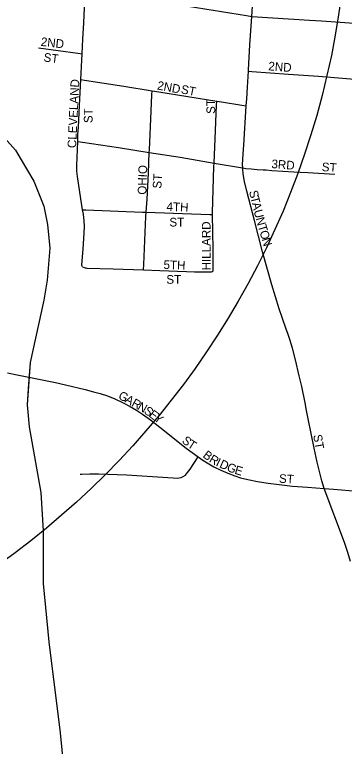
# Model space of a CAD drawing. Extents: x -87 to 2145, y -2128 to 440.
# Drawn here: x 305.73 to 315.23, y -574.03 to -552.95 of the extents above; entities that cross this region are included whole.
import ezdxf

# ---------------------------------------------------------------- set-up
doc = ezdxf.new("R2010")
doc.units = 0
for name, color, linetype in [('Default', 7, 'Continuous'), ('GM_X_City_Street', 7, 'Continuous'), ('GM_X_City_Street_Text', 7, 'Continuous'), ('GM_X_County_Road', 7, 'Continuous'), ('GM_X_Township', 7, 'Continuous')]:
    doc.layers.add(name, color=color, linetype=linetype)

msp = doc.modelspace()

# ---------------------------------------------------------------- linework, layer by layer
at = {"layer": 'Default'}
msp.add_circle((291.454, -549.312), 23.883, dxfattribs=at)
at = {"layer": 'GM_X_City_Street'}
for points in [[(312.56, -553), (312.674, -551.215), (312.718, -550.435)], [(307.677, -554.073), (307.696, -553.654), (307.722, -553.181), (307.744, -552.755), (307.778, -552.276)], [(309.981, -552.586), (310.246, -552.625), (312.408, -552.975), (312.56, -553)], [(312.464, -554.576), (312.466, -554.536), (312.508, -553.817), (312.56, -553)], [(312.56, -553), (314.222, -553.106), (314.566, -553.13), (316.302, -553.251)], [(306.417, -553.905), (307.554, -554.057), (307.677, -554.073)], [(307.639, -554.815), (307.668, -554.26), (307.677, -554.073)], [(312.404, -555.578), (312.417, -555.37), (312.442, -555.042), (312.464, -554.576)], [(312.464, -554.576), (312.563, -554.583), (313.615, -554.662), (314.479, -554.723), (316.099, -554.851), (316.176, -554.855)], [(307.549, -556.599), (307.557, -556.401), (307.569, -556.19), (307.599, -555.569), (307.639, -554.815)], [(307.639, -554.815), (307.741, -554.831), (308.875, -555.012), (309.691, -555.142)], [(309.611, -556.917), (309.613, -556.843), (309.661, -555.732), (309.685, -555.257), (309.691, -555.142)], [(309.691, -555.142), (309.885, -555.173), (311.554, -555.441)], [(311.476, -557.223), (311.511, -556.524), (311.549, -555.559), (311.554, -555.441)], [(311.554, -555.441), (311.689, -555.462), (312.273, -555.557), (312.404, -555.578)], [(312.299, -557.363), (312.297, -557.271), (312.316, -556.954), (312.334, -556.709), (312.404, -555.578)], [(307.691, -558.569), (307.606, -558.066), (307.538, -557.613), (307.524, -557.457), (307.521, -557.289), (307.549, -556.599)], [(307.549, -556.599), (307.685, -556.62), (308.72, -556.778), (309.611, -556.917)], [(309.522, -558.638), (309.546, -558.267), (309.588, -557.515), (309.611, -556.917)], [(309.611, -556.917), (310.499, -557.055), (311.476, -557.223)], [(311.429, -558.709), (311.427, -558.654), (311.471, -557.327), (311.476, -557.223)], [(311.476, -557.223), (312.293, -557.363), (312.299, -557.363)], [(312.299, -557.363), (312.388, -557.376), (312.542, -557.392), (312.713, -557.408), (312.886, -557.419), (312.973, -557.423), (313.139, -557.433), (313.771, -557.473), (313.95, -557.485), (314.174, -557.499), (314.949, -557.544)], [(313.595, -562.136), (313.553, -562.011), (313.439, -561.677), (313.346, -561.427), (313.143, -560.73), (312.867, -559.778), (312.642, -558.876), (312.423, -558.037), (312.355, -557.752), (312.314, -557.529), (312.3, -557.4), (312.299, -557.363)], [(307.688, -560.212), (307.676, -560.194), (307.671, -560.169), (307.702, -559.699), (307.735, -559.241), (307.741, -559.043), (307.734, -558.894), (307.712, -558.697), (307.691, -558.569)], [(307.691, -558.569), (307.785, -558.572), (309.418, -558.634), (309.522, -558.638)], [(309.447, -560.3), (309.453, -560.149), (309.514, -558.762), (309.522, -558.638)], [(309.522, -558.638), (311.351, -558.706), (311.429, -558.709)], [(311.421, -560.352), (311.432, -560.344), (311.444, -560.333), (311.449, -560.325), (311.452, -560.316), (311.452, -560.299), (311.452, -560.29), (311.452, -559.704), (311.429, -558.709)], [(307.688, -560.212), (307.708, -560.224), (307.736, -560.233), (307.762, -560.241), (307.783, -560.245), (307.807, -560.247), (308.571, -560.268), (309.447, -560.3)], [(309.447, -560.3), (309.916, -560.318), (310.685, -560.348), (310.91, -560.354), (311.309, -560.36), (311.35, -560.361), (311.377, -560.36), (311.402, -560.357), (311.421, -560.352)], [(314.649, -566.6), (314.581, -566.378), (314.447, -565.844), (314.354, -565.437), (314.181, -564.595), (314.133, -564.354), (314.096, -564.131), (313.998, -563.658), (313.928, -563.351), (313.819, -562.889), (313.731, -562.556), (313.652, -562.305), (313.595, -562.136)], [(306.625, -563.487), (306.906, -563.546), (307.194, -563.61), (307.767, -563.745), (308.007, -563.809), (308.193, -563.864), (308.405, -563.932), (308.613, -564.012), (308.842, -564.122), (309.058, -564.235), (309.241, -564.342), (309.418, -564.458), (309.644, -564.62), (309.917, -564.828), (310.669, -565.435), (311.022, -565.689)], [(310.523, -566.284), (310.59, -566.256), (310.653, -566.21), (310.684, -566.178), (310.713, -566.142), (310.783, -566.046), (311.022, -565.689)], [(311.022, -565.689), (311.153, -565.778), (311.281, -565.861), (311.472, -565.971), (311.671, -566.067), (311.87, -566.155), (312.073, -566.235), (312.238, -566.29), (312.45, -566.341), (312.722, -566.396), (313.037, -566.448), (313.351, -566.487), (313.737, -566.529), (314.162, -566.562), (314.649, -566.6)]]:
    msp.add_lwpolyline(points, dxfattribs=at)
at = {"layer": 'GM_X_County_Road'}
for points in [[(305.532, -563.269), (305.804, -563.322), (306.095, -563.38)], [(306.095, -563.38), (306.625, -563.487)], [(307.624, -566.187), (307.672, -566.183), (307.9, -566.176), (308.143, -566.173), (308.955, -566.205), (310.296, -566.294), (310.429, -566.296), (310.471, -566.293), (310.523, -566.284)], [(314.649, -566.6), (314.912, -566.619), (315.597, -566.678), (315.973, -566.71), (316.56, -566.763), (317.377, -566.833), (317.785, -566.871), (318.325, -566.919), (319.059, -566.986), (319.675, -567.047)], [(315.403, -568.697), (315.327, -568.439), (315.234, -568.157), (314.649, -566.6)]]:
    msp.add_lwpolyline(points, dxfattribs=at)
at = {"layer": 'GM_X_Township'}
for points in [[(305.437, -556.496), (305.754, -556.85), (305.922, -557.133), (306.286, -557.748), (306.569, -558.463), (306.683, -558.996), (306.746, -559.679), (306.665, -560.601), (306.569, -561.172), (306.177, -562.964), (306.093, -564.187), (306.147, -564.82), (306.487, -566.71), (306.554, -567.815), (306.558, -569.331), (306.719, -571.019), (307.041, -573.634), (307.194, -575.202)], [(305.437, -556.496), (305.754, -556.85), (305.922, -557.133), (306.286, -557.748), (306.569, -558.463), (306.683, -558.996), (306.746, -559.679), (306.665, -560.601), (306.569, -561.172), (306.177, -562.964), (306.126, -563.716), (306.093, -564.187), (306.147, -564.82), (306.487, -566.71), (306.554, -567.815), (306.558, -569.331), (306.719, -571.019), (307.041, -573.634), (307.194, -575.202)]]:
    msp.add_lwpolyline(points, dxfattribs=at)

# ---------------------------------------------------------------- texts
at = {"layer": 'GM_X_City_Street_Text'}
for s, rotation, p in [('2ND', 353.6554, (306.476, -553.847)), ('ST', 352.8649, (306.555, -554.295)), ('2ND', 355.766, (313.031, -554.551)), ('CLEVELAND', 87.2403, (307.502, -556.797)), ('2ND', 349.5143, (309.824, -555.101)), ('ST', 348.6817, (310.506, -555.211)), ('ST', 90, (311.506, -555.807)), ('ST', 90, (307.976, -556.072)), ('OHIO', 88.3643, (309.526, -558.138)), ('3RD', 355.5955, (313.119, -557.367)), ('ST', 356.4254, (314.57, -557.455)), ('ST', 86.4262, (309.955, -557.965)), ('S', 283.6785, (312.479, -558.04)), ('T', 283.7048, (312.52, -558.212)), ('4TH', 357.7017, (310.103, -558.598)), ('A', 283.7023, (312.562, -558.383)), ('U', 283.8977, (312.614, -558.597)), ('N', 285.7783, (312.67, -558.819)), ('ST', 0, (310.189, -559.051)), ('HILLARD', 90, (311.374, -560.317)), ('T', 286.5328, (312.731, -559.035)), ('O', 286.5473, (312.781, -559.203)), ('N', 286.5686, (312.843, -559.414)), ('5TH', 357.7108, (310.015, -560.271)), ('ST', 0, (310.101, -560.7)), ('G', 330.7458, (308.694, -563.994)), ('A', 330.7458, (308.886, -564.102)), ('R', 330.7402, (309.078, -564.209)), ('N', 329.8159, (309.25, -564.306)), ('S', 325.1199, (309.435, -564.413)), ('E', 323.611, (309.578, -564.513)), ('Y', 323.5323, (309.72, -564.617)), ('S', 320.2819, (310.529, -565.255)), ('ST', 280.0014, (314.327, -565.061)), ('T', 326.8779, (310.69, -565.386)), ('B', 322.5084, (311.131, -565.68)), ('R', 328.6512, (311.312, -565.817)), ('I', 334.7369, (311.507, -565.934)), ('D', 335.6728, (311.61, -565.982)), ('G', 337.8115, (311.82, -566.077)), ('E', 343.2777, (312.048, -566.169)), ('ST', 356.4254, (313.338, -566.431))]:
    msp.add_text(s, height=0.25, rotation=rotation, dxfattribs=at).set_placement(p)

doc.saveas('drawing.dxf')
